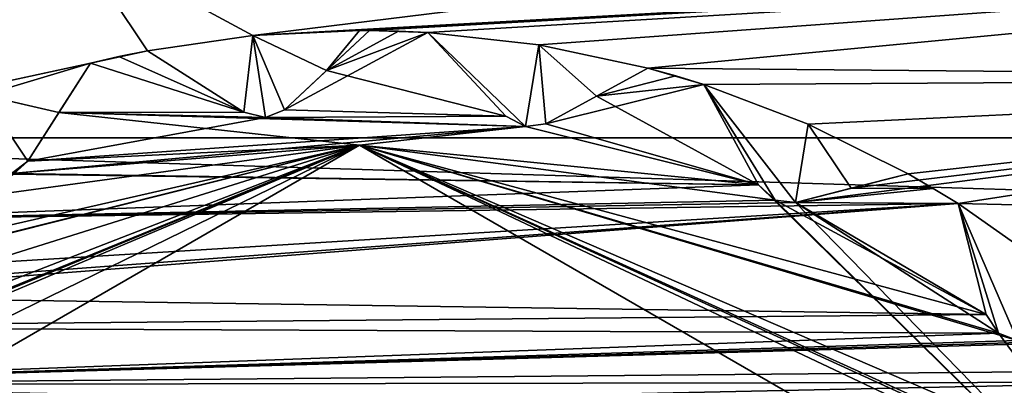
# Model space of a CAD drawing. Header units: metres. Extents: x -205 to 205, y -82 to 82.
# Tile 376 of 426: x 93.31 to 96.73, y 39.16 to 40.44. Entities that reach past the tile are written whole.
import ezdxf

# ---------------------------------------------------------------- set-up
doc = ezdxf.new("R2010")
doc.units = ezdxf.units.M
doc.layers.add('solid_PRT0003', color=7, linetype='CONTINUOUS')

msp = doc.modelspace()

# ---------------------------------------------------------------- linework, layer by layer
at = {"layer": 'solid_PRT0003'}
for points in [[(0, -75), (0, 75), (200, 75)], [(200, -75), (0, -75), (200, 75)], [(90.963112, 40.026123, 108.410858), (93.489235, 40.722591, 75), (93.489235, 41.072483, 108.410858)], [(90.963112, 40.026123, 108.410858), (93.489235, 41.072483, 108.410858), (171.015366, 40.026123, 108.410858)], [(171.015366, 40.026123, 108.410858), (93.489235, 41.072483, 108.410858), (168.489243, 41.072483, 108.410858)], [(172.02478, 41.035542, 108.5), (89.953697, 41.035538, 108.5), (88.489235, 37.5, 108.5)], [(172.02478, 41.035542, 108.5), (88.489235, 37.5, 108.5), (173.489243, 37.5, 108.5)], [(90.963112, 40.026123, 108.410858), (91.21051, 39.778721, 75), (93.489235, 40.722591, 75)], [(93.750999, 40.329491, 75), (93.489235, 40.722591, 75), (91.21051, 39.778721, 75)], [(94.118439, 40.382332, 75), (96.875961, 40.722591, 75), (93.489235, 40.722591, 75)], [(93.750999, 40.329491, 75), (94.118439, 40.382332, 75), (93.489235, 40.722591, 75)], [(94.118439, 40.382332, 75), (100.246826, 40.722591, 75), (96.875961, 40.722591, 75)], [(94.118439, 40.382332, 75), (94.489235, 40.400002, 75), (100.246826, 40.722591, 75)], [(94.506638, 40.39996, 75), (100.246826, 40.722591, 75), (94.489235, 40.400002, 75)], [(94.506638, 40.39996, 75), (94.52404, 40.399845, 75), (100.246826, 40.722591, 75)], [(94.52404, 40.399845, 75), (94.726555, 40.392773, 75), (100.246826, 40.722591, 75)], [(94.726555, 40.392773, 75), (95.11277, 40.349831, 75), (100.246826, 40.722591, 75)], [(95.11277, 40.349831, 75), (95.492798, 40.268669, 75), (100.246826, 40.722591, 75)], [(95.492798, 40.268669, 75), (99.386604, 40.233196, 75), (100.246826, 40.722591, 75)], [(94.118439, 40.382332, 6), (94.118439, 40.382332, 75), (93.750999, 40.329491, 75)], [(93.750999, 40.329491, 55), (94.118439, 40.382332, 6), (93.750999, 40.329491, 75)], [(94.086388, 40.115002, 6), (94.118439, 40.382332, 6), (93.750999, 40.329491, 6)], [(93.750999, 40.329491, 26), (93.750999, 40.329491, 6), (94.118439, 40.382332, 6)], [(93.750999, 40.329491, 26), (94.118439, 40.382332, 6), (93.750999, 40.329491, 55)], [(94.086388, 40.115002, 6), (94.162094, 40.096619, 6), (94.118439, 40.382332, 6)], [(94.489235, 40.400002, 6), (94.489235, 40.400002, 75), (94.118439, 40.382332, 75)], [(94.489235, 40.400002, 6), (94.118439, 40.382332, 75), (94.118439, 40.382332, 6)], [(94.374832, 40.2607, 6), (94.489235, 40.400002, 6), (94.118439, 40.382332, 6)], [(94.228004, 40.123779, 6), (94.374832, 40.2607, 6), (94.118439, 40.382332, 6)], [(94.162094, 40.096619, 6), (94.228004, 40.123779, 6), (94.118439, 40.382332, 6)], [(94.52404, 40.399845, 55), (94.227974, 40.123756, 75), (94.374809, 40.260685, 75)], [(94.374832, 40.2607, 55), (94.227974, 40.123756, 75), (94.52404, 40.399845, 55)], [(94.227974, 40.123756, 26), (94.52404, 40.399845, 6), (94.374832, 40.2607, 6)], [(94.374809, 40.260685, 26), (94.52404, 40.399845, 6), (94.227974, 40.123756, 26)], [(94.227974, 40.123756, 75), (94.998062, 40.101612, 75), (94.726555, 40.392773, 75)], [(94.374809, 40.260685, 75), (94.227974, 40.123756, 75), (94.726555, 40.392773, 75)], [(94.726555, 40.392773, 26), (94.374809, 40.260685, 26), (94.227974, 40.123756, 26)], [(94.998062, 40.101612, 26), (94.726555, 40.392773, 26), (94.227974, 40.123756, 26)], [(94.52404, 40.399845, 75), (94.374809, 40.260685, 75), (94.726555, 40.392773, 75)], [(94.52404, 40.399845, 55), (94.374809, 40.260685, 75), (94.52404, 40.399845, 75)], [(94.52404, 40.399845, 26), (94.52404, 40.399845, 6), (94.374809, 40.260685, 26)], [(94.625343, 40.397625, 26), (94.52404, 40.399845, 26), (94.374809, 40.260685, 26)], [(94.726555, 40.392773, 26), (94.625343, 40.397625, 26), (94.374809, 40.260685, 26)], [(94.374832, 40.2607, 6), (94.52404, 40.399845, 6), (94.489235, 40.400002, 6)], [(94.374832, 40.2607, 55), (94.52404, 40.399845, 55), (94.726555, 40.392773, 55)], [(94.374832, 40.2607, 55), (94.726555, 40.392773, 55), (94.998062, 40.101612, 55)], [(94.489235, 40.400002, 75), (94.506638, 40.39996, 6), (94.52404, 40.399845, 26)], [(94.506638, 40.39996, 6), (94.489235, 40.400002, 75), (94.489235, 40.400002, 6)], [(94.489235, 40.400002, 75), (94.52404, 40.399845, 26), (94.52404, 40.399845, 55)], [(94.52404, 40.399845, 55), (94.506638, 40.39996, 75), (94.489235, 40.400002, 75)], [(94.52404, 40.399845, 6), (94.506638, 40.39996, 6), (94.489235, 40.400002, 6)], [(94.52404, 40.399845, 55), (94.52404, 40.399845, 75), (94.506638, 40.39996, 75)], [(94.506638, 40.39996, 6), (94.52404, 40.399845, 6), (94.52404, 40.399845, 26)], [(94.52404, 40.399845, 55), (94.625343, 40.397625, 55), (94.726555, 40.392773, 55)], [(94.625343, 40.397625, 26), (94.625343, 40.397625, 55), (94.52404, 40.399845, 55)], [(94.625343, 40.397625, 26), (94.52404, 40.399845, 55), (94.52404, 40.399845, 26)], [(94.726555, 40.392773, 26), (94.726555, 40.392773, 55), (94.625343, 40.397625, 55)], [(94.726555, 40.392773, 26), (94.625343, 40.397625, 55), (94.625343, 40.397625, 26)], [(95.11277, 40.349831, 6), (95.11277, 40.349831, 75), (94.726555, 40.392773, 75)], [(94.998062, 40.101612, 55), (94.726555, 40.392773, 75), (94.998062, 40.101612, 75)], [(94.726555, 40.392773, 55), (95.11277, 40.349831, 6), (94.726555, 40.392773, 75)], [(94.726555, 40.392773, 55), (94.726555, 40.392773, 75), (94.998062, 40.101612, 55)], [(95.066818, 40.06498, 6), (94.726555, 40.392773, 6), (94.998062, 40.101612, 6)], [(94.726555, 40.392773, 26), (94.998062, 40.101612, 6), (94.726555, 40.392773, 6)], [(94.998062, 40.101612, 26), (94.998062, 40.101612, 6), (94.726555, 40.392773, 26)], [(95.066818, 40.06498, 6), (95.11277, 40.349831, 6), (94.726555, 40.392773, 6)], [(94.726555, 40.392773, 26), (94.726555, 40.392773, 6), (95.11277, 40.349831, 6)], [(94.726555, 40.392773, 26), (95.11277, 40.349831, 6), (94.726555, 40.392773, 55)], [(95.066818, 40.06498, 6), (95.137405, 40.074898, 6), (95.11277, 40.349831, 6)], [(95.492798, 40.268669, 55), (95.492798, 40.268669, 75), (95.11277, 40.349831, 75)], [(95.492798, 40.268669, 6), (95.11277, 40.349831, 75), (95.11277, 40.349831, 6)], [(95.492798, 40.268669, 26), (95.11277, 40.349831, 75), (95.492798, 40.268669, 6)], [(95.492798, 40.268669, 26), (95.492798, 40.268669, 55), (95.11277, 40.349831, 75)], [(95.313675, 40.171001, 6), (95.492798, 40.268669, 6), (95.11277, 40.349831, 6)], [(95.137405, 40.074898, 6), (95.313675, 40.171001, 6), (95.11277, 40.349831, 6)], [(93.750999, 40.329491, 75), (91.21051, 39.778721, 75), (93.553101, 40.28598, 75)], [(94.086388, 40.115002, 75), (93.750999, 40.329491, 75), (93.553101, 40.28598, 75)], [(93.553101, 40.28598, 26), (93.750999, 40.329491, 26), (93.651764, 40.309021, 26)], [(94.086388, 40.115002, 26), (93.750999, 40.329491, 26), (93.553101, 40.28598, 26)], [(93.553101, 40.28598, 55), (93.553101, 40.28598, 26), (93.651764, 40.309021, 26)], [(93.651764, 40.309021, 55), (93.553101, 40.28598, 55), (93.651764, 40.309021, 26)], [(94.086388, 40.115002, 55), (93.553101, 40.28598, 55), (93.651764, 40.309021, 55)], [(93.651764, 40.309021, 55), (93.750999, 40.329491, 26), (93.750999, 40.329491, 55)], [(94.086388, 40.115002, 55), (93.651764, 40.309021, 55), (93.750999, 40.329491, 55)], [(93.651764, 40.309021, 55), (93.651764, 40.309021, 26), (93.750999, 40.329491, 26)], [(94.086388, 40.115002, 55), (93.750999, 40.329491, 75), (94.086388, 40.115002, 75)], [(94.086388, 40.115002, 55), (93.750999, 40.329491, 55), (93.750999, 40.329491, 75)], [(93.750999, 40.329491, 26), (94.086388, 40.115002, 6), (93.750999, 40.329491, 6)], [(94.086388, 40.115002, 26), (94.086388, 40.115002, 6), (93.750999, 40.329491, 26)], [(93.180977, 40.174023, 75), (93.553101, 40.28598, 75), (91.21051, 39.778721, 75)], [(93.553101, 40.28598, 55), (93.553101, 40.28598, 75), (93.180977, 40.174023, 75)], [(93.553101, 40.28598, 6), (93.180977, 40.174023, 75), (93.180977, 40.174023, 6)], [(93.553101, 40.28598, 26), (93.180977, 40.174023, 75), (93.553101, 40.28598, 6)], [(93.553101, 40.28598, 55), (93.180977, 40.174023, 75), (93.553101, 40.28598, 26)], [(93.443176, 40.114101, 6), (93.553101, 40.28598, 6), (93.180977, 40.174023, 6)], [(93.553101, 40.28598, 55), (93.334991, 39.944935, 75), (93.443161, 40.114082, 75)], [(93.443176, 40.114101, 55), (93.334991, 39.944935, 75), (93.553101, 40.28598, 55)], [(93.334991, 39.944935, 26), (93.553101, 40.28598, 6), (93.443176, 40.114101, 6)], [(93.443161, 40.114082, 26), (93.553101, 40.28598, 6), (93.334991, 39.944935, 26)], [(94.086388, 40.115002, 75), (93.553101, 40.28598, 75), (93.443161, 40.114082, 75)], [(93.553101, 40.28598, 55), (93.443161, 40.114082, 75), (93.553101, 40.28598, 75)], [(93.443161, 40.114082, 26), (93.553101, 40.28598, 26), (93.553101, 40.28598, 6)], [(93.443161, 40.114082, 26), (94.086388, 40.115002, 26), (93.553101, 40.28598, 26)], [(94.086388, 40.115002, 55), (93.443176, 40.114101, 55), (93.553101, 40.28598, 55)], [(95.492798, 40.268669, 55), (95.137375, 40.074883, 75), (95.313652, 40.170994, 75)], [(95.313675, 40.171001, 55), (95.137375, 40.074883, 75), (95.492798, 40.268669, 55)], [(95.137375, 40.074883, 26), (95.492798, 40.268669, 6), (95.313675, 40.171001, 6)], [(95.313652, 40.170994, 26), (95.492798, 40.268669, 6), (95.137375, 40.074883, 26)], [(95.313652, 40.170994, 75), (95.687187, 40.211456, 75), (95.492798, 40.268669, 75)], [(95.492798, 40.268669, 55), (95.313652, 40.170994, 75), (95.492798, 40.268669, 75)], [(95.492798, 40.268669, 26), (95.492798, 40.268669, 6), (95.313652, 40.170994, 26)], [(95.59037, 40.241325, 26), (95.492798, 40.268669, 26), (95.313652, 40.170994, 26)], [(95.313675, 40.171001, 55), (95.492798, 40.268669, 55), (95.687187, 40.211456, 55)], [(95.492798, 40.268669, 75), (95.687187, 40.211456, 75), (99.386604, 40.233196, 75)], [(95.492798, 40.268669, 55), (95.59037, 40.241325, 55), (95.687187, 40.211456, 55)], [(95.59037, 40.241325, 26), (95.59037, 40.241325, 55), (95.492798, 40.268669, 55)], [(95.59037, 40.241325, 26), (95.492798, 40.268669, 55), (95.492798, 40.268669, 26)], [(94.228004, 40.123779, 55), (94.227974, 40.123756, 75), (94.374832, 40.2607, 55)], [(94.227974, 40.123756, 26), (94.374832, 40.2607, 6), (94.228004, 40.123779, 6)], [(94.228004, 40.123779, 55), (94.374832, 40.2607, 55), (94.998062, 40.101612, 55)], [(95.687187, 40.211456, 26), (95.59037, 40.241325, 26), (95.313652, 40.170994, 26)], [(95.687187, 40.211456, 26), (95.687187, 40.211456, 55), (95.59037, 40.241325, 55)], [(95.687187, 40.211456, 26), (95.59037, 40.241325, 55), (95.59037, 40.241325, 26)], [(95.687187, 40.211456, 75), (96.050598, 40.073814, 75), (99.386604, 40.233196, 75)], [(96.006042, 39.801384, 75), (96.572556, 39.796936, 75), (99.386604, 40.233196, 75)], [(96.200691, 39.850636, 75), (96.006042, 39.801384, 75), (99.386604, 40.233196, 75)], [(96.050598, 40.073814, 75), (96.398499, 39.900692, 75), (99.386604, 40.233196, 75)], [(96.200691, 39.850636, 75), (99.386604, 40.233196, 75), (96.398499, 39.900692, 75)], [(96.572556, 39.796936, 75), (99.246567, 39.735493, 75), (99.386604, 40.233196, 75)], [(95.137375, 40.074883, 75), (95.877762, 39.861923, 75), (95.687187, 40.211456, 75)], [(95.313652, 40.170994, 75), (95.137375, 40.074883, 75), (95.687187, 40.211456, 75)], [(95.687187, 40.211456, 26), (95.313652, 40.170994, 26), (95.137375, 40.074883, 26)], [(95.877762, 39.861923, 26), (95.687187, 40.211456, 26), (95.137375, 40.074883, 26)], [(95.313675, 40.171001, 55), (95.687187, 40.211456, 55), (95.877762, 39.861923, 55)], [(96.050598, 40.073814, 6), (96.050598, 40.073814, 75), (95.687187, 40.211456, 75)], [(95.877762, 39.861923, 55), (95.687187, 40.211456, 75), (95.877762, 39.861923, 75)], [(95.687187, 40.211456, 55), (96.050598, 40.073814, 6), (95.687187, 40.211456, 75)], [(95.687187, 40.211456, 55), (95.687187, 40.211456, 75), (95.877762, 39.861923, 55)], [(95.935249, 39.809341, 6), (95.687187, 40.211456, 6), (95.877762, 39.861923, 6)], [(95.687187, 40.211456, 26), (95.877762, 39.861923, 6), (95.687187, 40.211456, 6)], [(95.877762, 39.861923, 26), (95.877762, 39.861923, 6), (95.687187, 40.211456, 26)], [(96.006081, 39.801395, 6), (96.050598, 40.073814, 6), (95.687187, 40.211456, 6)], [(95.687187, 40.211456, 26), (95.687187, 40.211456, 6), (96.050598, 40.073814, 6)], [(95.935249, 39.809341, 6), (96.006081, 39.801395, 6), (95.687187, 40.211456, 6)], [(95.687187, 40.211456, 26), (96.050598, 40.073814, 6), (95.687187, 40.211456, 55)], [(93.335007, 39.944965, 6), (93.443176, 40.114101, 6), (93.180977, 40.174023, 6)], [(93.277931, 39.902271, 6), (93.335007, 39.944965, 6), (93.180977, 40.174023, 6)], [(95.137405, 40.074898, 55), (95.137375, 40.074883, 75), (95.313675, 40.171001, 55)], [(95.137375, 40.074883, 26), (95.313675, 40.171001, 6), (95.137405, 40.074898, 6)], [(95.137405, 40.074898, 55), (95.313675, 40.171001, 55), (95.877762, 39.861923, 55)], [(93.335007, 39.944965, 55), (93.334991, 39.944935, 75), (93.443176, 40.114101, 55)], [(93.334991, 39.944935, 26), (93.443176, 40.114101, 6), (93.335007, 39.944965, 6)], [(94.162102, 40.096619, 75), (93.443161, 40.114082, 75), (93.334991, 39.944935, 75)], [(93.443161, 40.114082, 26), (93.334991, 39.944935, 26), (94.162102, 40.096619, 26)], [(94.162102, 40.096619, 75), (93.334991, 39.944935, 75), (95.066818, 40.06498, 75)], [(93.334991, 39.944935, 26), (95.066818, 40.06498, 26), (94.162102, 40.096619, 26)], [(94.489235, 40, 55), (93.335007, 39.944965, 55), (93.443176, 40.114101, 55)], [(94.162102, 40.096619, 75), (94.086388, 40.115002, 75), (93.443161, 40.114082, 75)], [(93.443161, 40.114082, 26), (94.162102, 40.096619, 26), (94.086388, 40.115002, 26)], [(94.086388, 40.115002, 55), (94.162094, 40.096619, 55), (93.443176, 40.114101, 55)], [(94.162094, 40.096619, 55), (95.066818, 40.06498, 55), (93.443176, 40.114101, 55)], [(94.489235, 40, 55), (93.443176, 40.114101, 55), (95.066818, 40.06498, 55)], [(94.086388, 40.115002, 55), (94.086388, 40.115002, 75), (94.162102, 40.096619, 75)], [(94.086388, 40.115002, 55), (94.162102, 40.096619, 75), (94.162094, 40.096619, 55)], [(94.162102, 40.096619, 26), (94.162094, 40.096619, 6), (94.086388, 40.115002, 6)], [(94.162102, 40.096619, 26), (94.086388, 40.115002, 6), (94.086388, 40.115002, 26)], [(94.162094, 40.096619, 55), (94.227974, 40.123756, 75), (94.228004, 40.123779, 55)], [(94.227974, 40.123756, 26), (94.228004, 40.123779, 6), (94.162094, 40.096619, 6)], [(94.162094, 40.096619, 55), (94.228004, 40.123779, 55), (94.998062, 40.101612, 55)], [(94.162094, 40.096619, 55), (94.162102, 40.096619, 75), (94.227974, 40.123756, 75)], [(94.227974, 40.123756, 26), (94.162094, 40.096619, 6), (94.162102, 40.096619, 26)], [(94.162094, 40.096619, 55), (94.998062, 40.101612, 55), (95.066818, 40.06498, 55)], [(94.227974, 40.123756, 75), (94.162102, 40.096619, 75), (94.998062, 40.101612, 75)], [(94.998062, 40.101612, 26), (94.227974, 40.123756, 26), (94.162102, 40.096619, 26)], [(94.162102, 40.096619, 75), (95.066818, 40.06498, 75), (94.998062, 40.101612, 75)], [(95.066818, 40.06498, 26), (94.998062, 40.101612, 26), (94.162102, 40.096619, 26)], [(94.998062, 40.101612, 55), (94.998062, 40.101612, 75), (95.066818, 40.06498, 75)], [(94.998062, 40.101612, 55), (95.066818, 40.06498, 75), (95.066818, 40.06498, 55)], [(95.066818, 40.06498, 26), (95.066818, 40.06498, 6), (94.998062, 40.101612, 6)], [(95.066818, 40.06498, 26), (94.998062, 40.101612, 6), (94.998062, 40.101612, 26)], [(95.066818, 40.06498, 75), (93.334991, 39.944935, 75), (93.277939, 39.902267, 75)], [(95.066818, 40.06498, 75), (93.277939, 39.902267, 75), (95.877762, 39.861923, 75)], [(93.334991, 39.944935, 26), (94.489235, 40, 26), (95.066818, 40.06498, 26)], [(94.489235, 40, 55), (95.066818, 40.06498, 55), (95.877762, 39.861923, 55)], [(95.877762, 39.861923, 26), (95.066818, 40.06498, 26), (94.489235, 40, 26)], [(95.066818, 40.06498, 55), (95.137375, 40.074883, 75), (95.137405, 40.074898, 55)], [(95.137375, 40.074883, 26), (95.137405, 40.074898, 6), (95.066818, 40.06498, 6)], [(95.066818, 40.06498, 55), (95.137405, 40.074898, 55), (95.877762, 39.861923, 55)], [(95.137375, 40.074883, 75), (95.066818, 40.06498, 75), (95.877762, 39.861923, 75)], [(95.066818, 40.06498, 55), (95.066818, 40.06498, 75), (95.137375, 40.074883, 75)], [(95.137375, 40.074883, 26), (95.066818, 40.06498, 6), (95.066818, 40.06498, 26)], [(95.877762, 39.861923, 26), (95.137375, 40.074883, 26), (95.066818, 40.06498, 26)], [(96.006081, 39.801395, 6), (96.200714, 39.850643, 6), (96.050598, 40.073814, 6)], [(96.398499, 39.900692, 55), (96.398499, 39.900692, 75), (96.050598, 40.073814, 75)], [(96.398499, 39.900692, 6), (96.050598, 40.073814, 75), (96.050598, 40.073814, 6)], [(96.398499, 39.900692, 26), (96.050598, 40.073814, 75), (96.398499, 39.900692, 6)], [(96.398499, 39.900692, 26), (96.398499, 39.900692, 55), (96.050598, 40.073814, 75)], [(96.200714, 39.850643, 6), (96.398499, 39.900692, 6), (96.050598, 40.073814, 6)], [(90.963112, 40.026123, 108.410858), (172.061722, 37.5, 108.410858), (89.916756, 37.5, 108.410858)], [(90.963112, 40.026123, 108.410858), (171.015366, 40.026123, 108.410858), (172.061722, 37.5, 108.410858)], [(91.25267, 38.418465, 26), (94.489235, 40, 26), (91.215141, 38.61903, 26)], [(91.720932, 38.859459, 26), (91.215141, 38.61903, 26), (94.489235, 40, 26)], [(91.25267, 38.418465, 26), (91.458046, 38.249809, 26), (94.489235, 40, 26)], [(91.457962, 38.249664, 55), (93.335007, 39.944965, 55), (94.489235, 40, 55)], [(91.458046, 38.249809, 26), (91.457962, 38.249664, 55), (94.489235, 40, 55)], [(91.458046, 38.249809, 26), (94.489235, 40, 55), (94.489235, 40, 26)], [(91.788712, 38.897884, 26), (91.720932, 38.859459, 26), (94.489235, 40, 26)], [(91.818153, 38.962757, 26), (91.788712, 38.897884, 26), (94.489235, 40, 26)], [(91.831642, 39.165878, 26), (91.818153, 38.962757, 26), (94.489235, 40, 26)], [(92.394676, 39.473778, 26), (91.831642, 39.165878, 26), (94.489235, 40, 26)], [(92.469879, 39.494141, 26), (92.394676, 39.473778, 26), (94.489235, 40, 26)], [(92.514534, 39.549656, 26), (92.469879, 39.494141, 26), (94.489235, 40, 26)], [(92.57724, 39.740391, 26), (92.514534, 39.549656, 26), (94.489235, 40, 26)], [(93.277939, 39.902267, 26), (92.57724, 39.740391, 26), (94.489235, 40, 26)], [(93.334991, 39.944935, 26), (93.277939, 39.902267, 26), (94.489235, 40, 26)], [(94.489235, 40, 55), (97.40892, 38.662285, 55), (97.903175, 38.385479, 55)], [(97.520424, 38.249809, 55), (94.489235, 40, 55), (97.903175, 38.385479, 55)], [(94.489235, 40, 55), (97.35067, 38.703377, 55), (97.40892, 38.662285, 55)], [(94.489235, 40, 55), (97.32563, 38.777149, 55), (97.35067, 38.703377, 55)], [(94.489235, 40, 55), (96.779449, 39.32045, 55), (97.32563, 38.777149, 55)], [(94.489235, 40, 55), (96.712814, 39.345764, 55), (96.779449, 39.32045, 55)], [(94.489235, 40, 55), (96.670212, 39.410988, 55), (96.712814, 39.345764, 55)], [(94.489235, 40, 55), (95.935249, 39.809341, 55), (96.670212, 39.410988, 55)], [(94.489235, 40, 55), (95.877762, 39.861923, 55), (95.935249, 39.809341, 55)], [(94.489235, 40, 26), (94.489235, 40, 55), (97.520424, 38.249809, 55)], [(97.520508, 38.249664, 26), (94.489235, 40, 26), (97.520424, 38.249809, 55)], [(95.877762, 39.861923, 26), (94.489235, 40, 26), (97.520508, 38.249664, 26)], [(91.457962, 38.249664, 55), (93.277931, 39.902271, 55), (93.335007, 39.944965, 55)], [(93.277931, 39.902271, 55), (93.334991, 39.944935, 75), (93.335007, 39.944965, 55)], [(93.334991, 39.944935, 26), (93.335007, 39.944965, 6), (93.277931, 39.902271, 6)], [(93.277931, 39.902271, 55), (93.277939, 39.902267, 75), (93.334991, 39.944935, 75)], [(93.334991, 39.944935, 26), (93.277931, 39.902271, 6), (93.277939, 39.902267, 26)], [(95.877762, 39.861923, 75), (93.200035, 39.901249, 75), (92.57724, 39.740391, 75)], [(95.877762, 39.861923, 75), (93.277939, 39.902267, 75), (93.200035, 39.901249, 75)], [(96.398499, 39.900692, 55), (96.006042, 39.801384, 75), (96.200691, 39.850636, 75)], [(96.200714, 39.850643, 55), (96.006042, 39.801384, 75), (96.398499, 39.900692, 55)], [(96.006042, 39.801384, 26), (96.398499, 39.900692, 6), (96.200714, 39.850643, 6)], [(96.200691, 39.850636, 26), (96.398499, 39.900692, 6), (96.006042, 39.801384, 26)], [(96.398499, 39.900692, 55), (96.200691, 39.850636, 75), (96.398499, 39.900692, 75)], [(96.398499, 39.900692, 26), (96.398499, 39.900692, 6), (96.200691, 39.850636, 26)], [(96.486206, 39.849945, 26), (96.398499, 39.900692, 26), (96.200691, 39.850636, 26)], [(96.200714, 39.850643, 55), (96.398499, 39.900692, 55), (96.486206, 39.849945, 55)], [(96.486206, 39.849945, 26), (96.486206, 39.849945, 55), (96.398499, 39.900692, 55)], [(96.486206, 39.849945, 26), (96.398499, 39.900692, 55), (96.398499, 39.900692, 26)], [(95.935257, 39.809338, 75), (95.877762, 39.861923, 75), (92.57724, 39.740391, 75)], [(95.877762, 39.861923, 55), (95.877762, 39.861923, 75), (95.935257, 39.809338, 75)], [(95.877762, 39.861923, 55), (95.935257, 39.809338, 75), (95.935249, 39.809341, 55)], [(95.935257, 39.809338, 26), (95.935249, 39.809341, 6), (95.877762, 39.861923, 6)], [(95.935257, 39.809338, 26), (95.877762, 39.861923, 6), (95.877762, 39.861923, 26)], [(95.935257, 39.809338, 26), (95.877762, 39.861923, 26), (97.520508, 38.249664, 26)], [(96.006081, 39.801395, 55), (96.006042, 39.801384, 75), (96.200714, 39.850643, 55)], [(96.006042, 39.801384, 26), (96.200714, 39.850643, 6), (96.006081, 39.801395, 6)], [(96.486206, 39.849945, 26), (96.200691, 39.850636, 26), (96.006042, 39.801384, 26)], [(96.572556, 39.796936, 26), (96.486206, 39.849945, 26), (96.006042, 39.801384, 26)], [(96.006081, 39.801395, 55), (96.200714, 39.850643, 55), (96.486206, 39.849945, 55)], [(96.006081, 39.801395, 55), (96.486206, 39.849945, 55), (96.572556, 39.796936, 55)], [(96.572556, 39.796936, 26), (96.572556, 39.796936, 55), (96.486206, 39.849945, 55)], [(96.572556, 39.796936, 26), (96.486206, 39.849945, 55), (96.486206, 39.849945, 26)], [(96.572556, 39.796936, 75), (92.469879, 39.494141, 75), (92.394676, 39.473778, 75)], [(96.670212, 39.410988, 75), (96.572556, 39.796936, 75), (92.394676, 39.473778, 75)], [(96.572556, 39.796936, 75), (92.514534, 39.549656, 75), (92.469879, 39.494141, 75)], [(96.572556, 39.796936, 75), (92.57724, 39.740391, 75), (92.514534, 39.549656, 75)], [(96.006042, 39.801384, 75), (95.935257, 39.809338, 75), (92.57724, 39.740391, 75)], [(96.006042, 39.801384, 75), (92.57724, 39.740391, 75), (96.572556, 39.796936, 75)], [(95.935249, 39.809341, 55), (95.935257, 39.809338, 75), (96.006042, 39.801384, 75)], [(95.935249, 39.809341, 55), (96.006042, 39.801384, 75), (96.006081, 39.801395, 55)], [(96.006042, 39.801384, 26), (96.006081, 39.801395, 6), (95.935249, 39.809341, 6)], [(96.006042, 39.801384, 26), (95.935249, 39.809341, 6), (95.935257, 39.809338, 26)], [(95.935249, 39.809341, 55), (96.006081, 39.801395, 55), (96.670212, 39.410988, 55)], [(96.006042, 39.801384, 26), (95.935257, 39.809338, 26), (97.520508, 38.249664, 26)], [(96.712822, 39.34576, 26), (96.006042, 39.801384, 26), (97.520508, 38.249664, 26)], [(96.670212, 39.410988, 26), (96.572556, 39.796936, 26), (96.006042, 39.801384, 26)], [(96.712822, 39.34576, 26), (96.670212, 39.410988, 26), (96.006042, 39.801384, 26)], [(96.006081, 39.801395, 55), (96.572556, 39.796936, 55), (96.670212, 39.410988, 55)], [(96.572556, 39.796936, 75), (96.890312, 39.573242, 75), (99.246567, 39.735493, 75)], [(96.890312, 39.573242, 6), (96.890312, 39.573242, 75), (96.572556, 39.796936, 75)], [(96.670212, 39.410988, 55), (96.572556, 39.796936, 75), (96.670212, 39.410988, 75)], [(96.572556, 39.796936, 55), (96.890312, 39.573242, 6), (96.572556, 39.796936, 75)], [(96.572556, 39.796936, 55), (96.572556, 39.796936, 75), (96.670212, 39.410988, 55)], [(96.712814, 39.345764, 6), (96.572556, 39.796936, 6), (96.670212, 39.410988, 6)], [(96.572556, 39.796936, 26), (96.670212, 39.410988, 6), (96.572556, 39.796936, 6)], [(96.670212, 39.410988, 26), (96.670212, 39.410988, 6), (96.572556, 39.796936, 26)], [(96.779449, 39.32045, 6), (96.890312, 39.573242, 6), (96.572556, 39.796936, 6)], [(96.572556, 39.796936, 26), (96.572556, 39.796936, 6), (96.890312, 39.573242, 6)], [(96.712814, 39.345764, 6), (96.779449, 39.32045, 6), (96.572556, 39.796936, 6)], [(96.572556, 39.796936, 26), (96.890312, 39.573242, 6), (96.572556, 39.796936, 55)], [(96.670212, 39.410988, 75), (92.394676, 39.473778, 75), (91.844978, 39.366692, 75)], [(96.712822, 39.34576, 75), (96.670212, 39.410988, 75), (91.844978, 39.366692, 75)], [(96.670212, 39.410988, 55), (96.670212, 39.410988, 75), (96.712822, 39.34576, 75)], [(96.670212, 39.410988, 55), (96.712822, 39.34576, 75), (96.712814, 39.345764, 55)], [(96.712822, 39.34576, 26), (96.712814, 39.345764, 6), (96.670212, 39.410988, 6)], [(96.712822, 39.34576, 26), (96.670212, 39.410988, 6), (96.670212, 39.410988, 26)], [(96.712822, 39.34576, 75), (91.844978, 39.366692, 75), (91.831642, 39.165878, 75)], [(96.779411, 39.32045, 75), (96.712822, 39.34576, 75), (91.831642, 39.165878, 75)], [(96.712814, 39.345764, 55), (96.712822, 39.34576, 75), (96.779411, 39.32045, 75)], [(96.712814, 39.345764, 55), (96.779411, 39.32045, 75), (96.779449, 39.32045, 55)], [(96.779411, 39.32045, 26), (96.779449, 39.32045, 6), (96.712814, 39.345764, 6)], [(96.779411, 39.32045, 26), (96.712814, 39.345764, 6), (96.712822, 39.34576, 26)], [(96.779411, 39.32045, 26), (96.712822, 39.34576, 26), (97.520508, 38.249664, 26)], [(96.982979, 39.31974, 75), (96.779411, 39.32045, 75), (91.831642, 39.165878, 75)], [(96.982979, 39.31974, 75), (91.831642, 39.165878, 75), (97.184235, 39.319038, 75)], [(97.184235, 39.319038, 75), (91.831642, 39.165878, 75), (99.373909, 39.234211, 75)], [(97.327019, 39.175255, 75), (99.373909, 39.234211, 75), (91.831642, 39.165878, 75)], [(94.489235, 39.114895, 75), (97.327019, 39.175255, 75), (91.831642, 39.165878, 75)], [(94.489235, 39.114895, 75), (97.32563, 38.777149, 75), (97.327019, 39.175255, 75)], [(94.489235, 39.114895, 75), (91.831642, 39.165878, 75), (91.818153, 38.962757, 75)]]:
    msp.add_3dface(points, dxfattribs=at)

doc.saveas('drawing.dxf')
